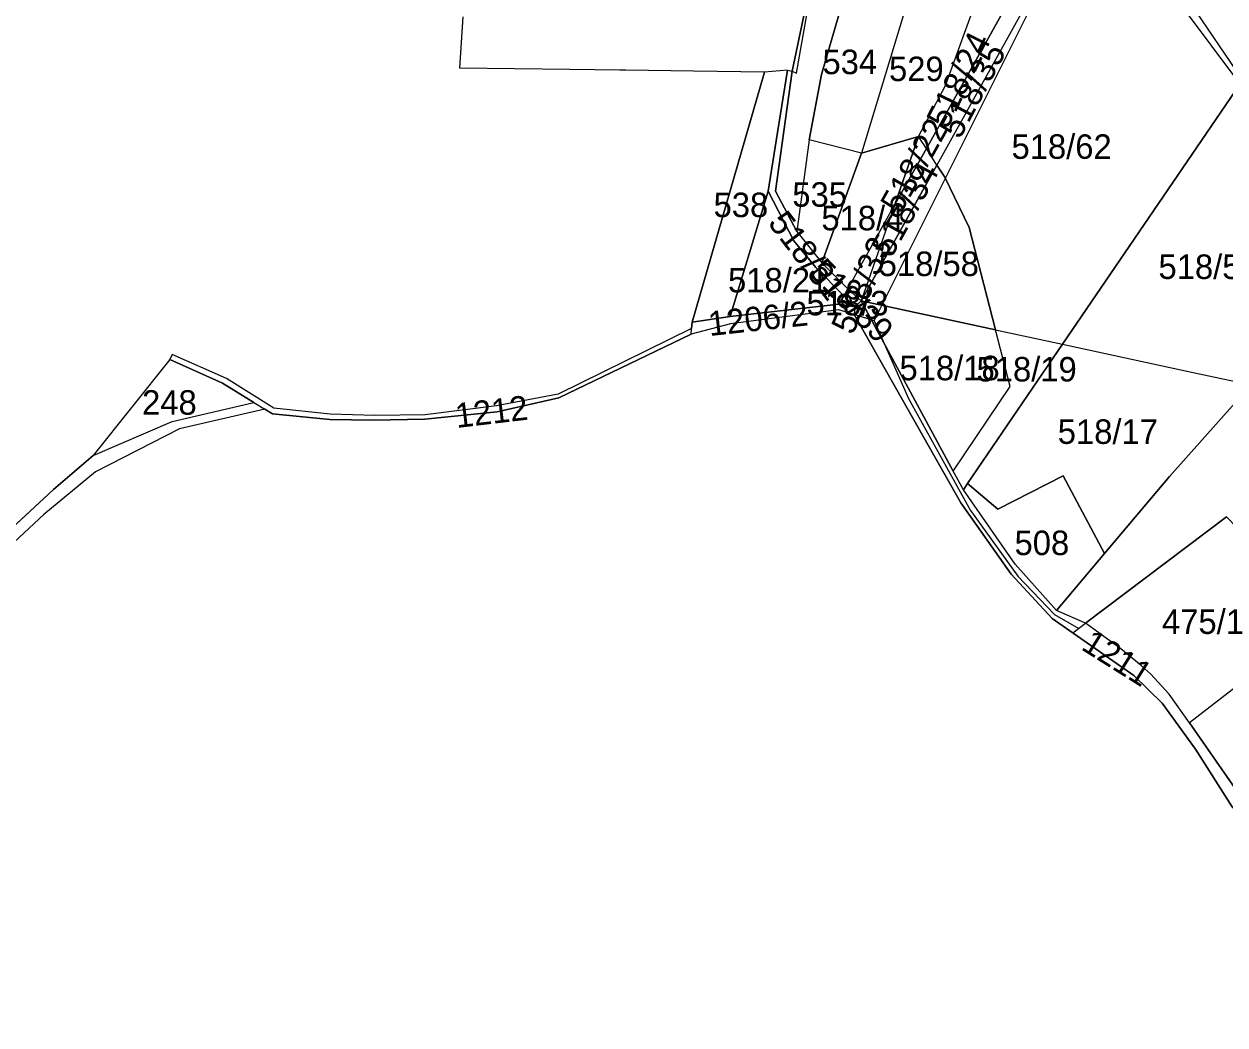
# Model space of a CAD drawing. Extents: x -623250 to -619626, y -1079612 to -1075424.
# Drawn here: x -622012.8 to -621522.6, y -1076398.7 to -1075990.1 of the extents above; entities that cross this region are included whole.
import ezdxf

# ---------------------------------------------------------------- set-up
doc = ezdxf.new("R2010")
doc.units = 0
for name, color, linetype in [('Cestní síť', 7, 'Continuous'), ('Hranice převzatá (k_ú_Džbánov - vnitřní obvod)', 7, 'Continuous'), ('Hranice šetřená (k_ú_Džbánov - vnitřní obvod)', 7, 'Continuous'), ('Hranice šetřená (k_ú_Lhůta)', 7, 'Continuous'), ('Katastrální hranice', 7, 'Continuous'), ('Parcela nároku', 7, 'Continuous'), ('Parcelní číslo', 7, 'Continuous')]:
    doc.layers.add(name, color=color, linetype=linetype)

msp = doc.modelspace()

# ---------------------------------------------------------------- linework, layer by layer
at = {"layer": 'Cestní síť'}
for p, q in [((-621665.74, -1076111.23), (-621600.76, -1075981.22)), ((-621665.74, -1076111.23), (-621673.97, -1076108.64)), ((-621665.74, -1076111.23), (-621651.81, -1076142.96)), ((-621651.81, -1076142.96), (-621626.41, -1076188.75)), ((-621626.41, -1076188.75), (-621607.17, -1076215.47)), ((-621607.17, -1076215.47), (-621592.15, -1076231.16)), ((-621592.15, -1076231.16), (-621582.27, -1076236.81))]:
    msp.add_line(p, q, dxfattribs=at)
at = {"layer": 'Hranice převzatá (k_ú_Džbánov - vnitřní obvod)'}
msp.add_line((-621579.54, -1076234.75), (-621521.93, -1076191.24), dxfattribs=at)
at = {"layer": 'Hranice šetřená (k_ú_Džbánov - vnitřní obvod)'}
msp.add_line((-621584.74, -1076238.67), (-621579.54, -1076234.75), dxfattribs=at)
for points in [[(-621701.14, -1076008.97), (-621705.83, -1076037.79), (-621708.98, -1076058.37)], [(-621708.98, -1076058.37), (-621724.51, -1076109.49), (-621680.13, -1076104.47), (-621673.69, -1076105.55), (-621673.97, -1076108.64), (-621630.46, -1076185.6), (-621609.84, -1076214.68), (-621593.16, -1076232.82), (-621584.74, -1076238.67)]]:
    msp.add_lwpolyline(points, dxfattribs=at)
at = {"layer": 'Hranice šetřená (k_ú_Lhůta)'}
msp.add_lwpolyline([(-621701.14, -1076008.97), (-621710.46, -1076009.76), (-621739.54, -1076009.39), (-621767.16, -1076009.03), (-621769.58, -1076009), (-621790, -1076008.74), (-621834.94, -1076008.16), (-621833.53, -1075987.21)], dxfattribs=at)
at = {"layer": 'Katastrální hranice'}
for p, q in [((-621699.27, -1076009.43), (-621694.26, -1075985.42)), ((-621701.14, -1076008.97), (-621699.27, -1076009.43)), ((-621740.11, -1076111.84), (-621710.46, -1076009.76)), ((-621740.11, -1076111.84), (-621740.31, -1076114.41)), ((-621724.51, -1076109.49), (-621740.11, -1076111.84)), ((-621740.31, -1076114.41), (-621794.7, -1076141.27)), ((-621952.33, -1076124.99), (-621953.2, -1076127.1)), ((-621930.18, -1076134.79), (-621952.33, -1076124.99)), ((-621953.2, -1076127.1), (-621984.49, -1076166.29)), ((-621910.78, -1076146.98), (-621930.18, -1076134.79)), ((-621794.7, -1076141.27), (-621819.91, -1076145.98)), ((-621819.91, -1076145.98), (-621849.01, -1076149.63)), ((-621887.74, -1076149.33), (-621910.78, -1076146.98)), ((-621869.57, -1076149.96), (-621887.74, -1076149.33)), ((-621849.01, -1076149.63), (-621869.57, -1076149.96)), ((-621984.49, -1076166.29), (-622000.68, -1076180.18)), ((-622000.68, -1076180.18), (-622004.68, -1076183.87)), ((-622004.68, -1076183.87), (-622028.57, -1076205.91))]:
    msp.add_line(p, q, dxfattribs=at)
at = {"layer": 'Parcela nároku'}
for points in [[(-621677.16, -1075938.77), (-621669.03, -1075905.99), (-621661.84, -1075875.52), (-621653.26, -1075841.71), (-621642.6, -1075846.09), (-621671.52, -1075956.38), (-621687.29, -1076010.68), (-621692.26, -1076037.47), (-621697.36, -1076074.78), (-621705.99, -1076058.35), (-621699.27, -1076009.43), (-621697.44, -1076010.13), (-621693.08, -1075985.55)], [(-621677.16, -1075938.77), (-621669.03, -1075905.99), (-621661.84, -1075875.52), (-621653.26, -1075841.71), (-621654.85, -1075841.32), (-621663.37, -1075875.61), (-621671.16, -1075905.79), (-621679.04, -1075938.37), (-621694.26, -1075985.42), (-621699.27, -1076009.43), (-621697.44, -1076010.13), (-621693.08, -1075985.55)], [(-621472.62, -1075918.25), (-621485.69, -1075912.93), (-621495.86, -1075927.86), (-621514.97, -1075955.26), (-621534.76, -1075984.62), (-621517.78, -1076009.64), (-621456.09, -1075922.16)], [(-621576.7, -1075927.91), (-621534.76, -1075984.62), (-621517.78, -1076009.64), (-621518.94, -1076011.09), (-621537.5, -1075986.45), (-621578.42, -1075931.34)], [(-621687.29, -1076010.68), (-621671.52, -1075956.38), (-621648.97, -1075968.24), (-621650.27, -1075974.59), (-621670.89, -1076042.89), (-621692.26, -1076037.47)], [(-621650.27, -1075974.59), (-621670.89, -1076042.89), (-621647.61, -1076036.08), (-621636.68, -1076015.27), (-621625.13, -1075983.37)], [(-621606.45, -1075987.13), (-621640.15, -1076047.68), (-621636.92, -1076052.7), (-621627.06, -1076073.15), (-621616.2, -1076114.93), (-621588.86, -1076120.82), (-621516.33, -1076014.56), (-621518.94, -1076011.09), (-621537.5, -1075986.45), (-621548.93, -1075982.87), (-621569.62, -1075978.95), (-621591.68, -1075979.27), (-621603.21, -1075980.68)], [(-621647.61, -1076036.08), (-621636.68, -1076015.27), (-621625.13, -1075983.37), (-621611.41, -1075981.69), (-621613.39, -1075985.63), (-621644.47, -1076040.97)], [(-621611.41, -1075981.69), (-621603.21, -1075980.68), (-621606.45, -1075987.13), (-621640.15, -1076047.68), (-621644.47, -1076040.97), (-621613.39, -1075985.63)], [(-621705.83, -1076037.79), (-621701.14, -1076008.97), (-621710.46, -1076009.76), (-621740.11, -1076111.84), (-621724.51, -1076109.49), (-621708.98, -1076058.37)], [(-621708.98, -1076058.37), (-621705.83, -1076037.79), (-621701.14, -1076008.97), (-621699.27, -1076009.43), (-621705.99, -1076058.35), (-621697.36, -1076074.78), (-621687.1, -1076087.57), (-621676.52, -1076098.17), (-621678.19, -1076101.02), (-621689.51, -1076089.49), (-621698.61, -1076078.63)], [(-621504.06, -1076030.65), (-621516.33, -1076014.56), (-621588.86, -1076120.82), (-621537.46, -1076131.9), (-621511.86, -1076137.39), (-621463.15, -1076082.7), (-621465.66, -1076079.43), (-621472.44, -1076070.87), (-621480.53, -1076060.36), (-621490.93, -1076047.62)], [(-621692.26, -1076037.47), (-621697.36, -1076074.78), (-621687.1, -1076087.57), (-621670.89, -1076042.89)], [(-621647.61, -1076036.08), (-621670.89, -1076042.89), (-621687.1, -1076087.57), (-621676.52, -1076098.17), (-621657.28, -1076063.78)], [(-621647.61, -1076036.08), (-621657.28, -1076063.78), (-621644.47, -1076040.97)], [(-621657.28, -1076063.78), (-621671.01, -1076103.12), (-621640.15, -1076047.68), (-621644.47, -1076040.97)], [(-621640.15, -1076047.68), (-621671.01, -1076103.12), (-621616.2, -1076114.93), (-621627.06, -1076073.15), (-621636.92, -1076052.7)], [(-621724.51, -1076109.49), (-621708.98, -1076058.37), (-621698.61, -1076078.63), (-621689.51, -1076089.49), (-621678.19, -1076101.02), (-621680.13, -1076104.47)], [(-621676.52, -1076098.17), (-621657.28, -1076063.78), (-621671.01, -1076103.12)], [(-621680.13, -1076104.47), (-621678.19, -1076101.02), (-621673.69, -1076105.55)], [(-621678.19, -1076101.02), (-621676.52, -1076098.17), (-621671.01, -1076103.12), (-621673.69, -1076105.55)], [(-621680.13, -1076104.47), (-621673.69, -1076105.55), (-621673.97, -1076108.64), (-621680.23, -1076106.84), (-621724.41, -1076112.53), (-621740.51, -1076116.66), (-621740.31, -1076114.41), (-621740.11, -1076111.84), (-621724.51, -1076109.49)], [(-621608.24, -1076210.58), (-621629.35, -1076180.25), (-621633.46, -1076172.64), (-621671.01, -1076103.12), (-621673.69, -1076105.55), (-621673.97, -1076108.64), (-621630.46, -1076185.6), (-621609.84, -1076214.68), (-621593.16, -1076232.82), (-621559.82, -1076255.99), (-621548.19, -1076267.39), (-621534.67, -1076286.18), (-621519.6, -1076309.69), (-621443.92, -1076376.02), (-621445.95, -1076368.04), (-621515.23, -1076306.72), (-621537.06, -1076275.42), (-621545.36, -1076263.71), (-621552.94, -1076255.31), (-621556.59, -1076252.07), (-621565.07, -1076245.21), (-621579.54, -1076234.75), (-621591.29, -1076229.48)], [(-621610.2, -1076138.04), (-621616.2, -1076114.93), (-621671.01, -1076103.12), (-621633.46, -1076172.64)], [(-621794.7, -1076141.27), (-621819.91, -1076145.98), (-621849.01, -1076149.63), (-621869.57, -1076149.96), (-621887.74, -1076149.33), (-621910.78, -1076146.98), (-621930.18, -1076134.79), (-621952.33, -1076124.99), (-621953.2, -1076127.1), (-621931.71, -1076136.76), (-621919.01, -1076144.56), (-621914.42, -1076147.38), (-621911.39, -1076149.25), (-621887.97, -1076151.54), (-621870.23, -1076151.84), (-621849.17, -1076151.4), (-621819.7, -1076148.36), (-621794.41, -1076142.67), (-621740.51, -1076116.66), (-621740.31, -1076114.41)], [(-621616.2, -1076114.93), (-621588.86, -1076120.82), (-621627.64, -1076177.74), (-621629.35, -1076180.25), (-621633.46, -1076172.64), (-621610.2, -1076138.04)], [(-621588.86, -1076120.82), (-621537.46, -1076131.9), (-621511.86, -1076137.39), (-621545.21, -1076174.84), (-621571.76, -1076206.32), (-621588.69, -1076174.51), (-621615.24, -1076188.22), (-621627.64, -1076177.74)], [(-621931.71, -1076136.76), (-621953.2, -1076127.1), (-621984.49, -1076166.29), (-621952.25, -1076152.32), (-621919.01, -1076144.56)], [(-621545.21, -1076174.84), (-621511.86, -1076137.39), (-621411.38, -1076157.52), (-621448.91, -1076195.83), (-621481.81, -1076232.64), (-621521.93, -1076191.24), (-621579.54, -1076234.75), (-621591.29, -1076229.48), (-621571.76, -1076206.32)], [(-621629.35, -1076180.25), (-621627.64, -1076177.74), (-621615.24, -1076188.22), (-621588.69, -1076174.51), (-621571.76, -1076206.32), (-621591.29, -1076229.48), (-621608.24, -1076210.58)], [(-621579.54, -1076234.75), (-621521.93, -1076191.24), (-621481.81, -1076232.64), (-621537.06, -1076275.42), (-621545.36, -1076263.71), (-621552.94, -1076255.31), (-621556.59, -1076252.07), (-621565.07, -1076245.21)], [(-621468.08, -1076261.86), (-621481.81, -1076232.64), (-621537.06, -1076275.42), (-621515.23, -1076306.72), (-621445.95, -1076368.04), (-621456.14, -1076335.71), (-621452.8, -1076306.94), (-621458.77, -1076289.32)]]:
    msp.add_lwpolyline(points, close=True, dxfattribs=at)
for points in [[(-621433.49, -1076423.69), (-621443.92, -1076376.02), (-621519.6, -1076309.69), (-621534.67, -1076286.18), (-621548.19, -1076267.39), (-621559.82, -1076255.99), (-621593.16, -1076232.82), (-621609.84, -1076214.68), (-621630.46, -1076185.6), (-621673.97, -1076108.64), (-621680.23, -1076106.84), (-621724.41, -1076112.53), (-621740.51, -1076116.66), (-621794.41, -1076142.67), (-621819.7, -1076148.36), (-621849.17, -1076151.4), (-621870.23, -1076151.84), (-621887.97, -1076151.54), (-621911.39, -1076149.25), (-621914.42, -1076147.38), (-621949.27, -1076155.42), (-621983.55, -1076172.97), (-622004.66, -1076190.4), (-622057.42, -1076239.51)], [(-622028.57, -1076205.91), (-622004.68, -1076183.87), (-622000.68, -1076180.18), (-621984.49, -1076166.29), (-621952.25, -1076152.32), (-621919.01, -1076144.56), (-621914.42, -1076147.38), (-621949.27, -1076155.42), (-621983.55, -1076172.97), (-622004.66, -1076190.4), (-622057.42, -1076239.51)]]:
    msp.add_lwpolyline(points, dxfattribs=at)

# ---------------------------------------------------------------- texts
at = {"layer": 'Parcelní číslo'}
for s, rotation, p in [('518/24', 63.8964, (-621635.92, -1076033.43)), ('518/35', 62.0314, (-621630.82, -1076037.53)), ('518/22', 60.7717, (-621655.04, -1076068.18)), ('518/34', 61.185, (-621658.73, -1076085.98)), ('518/31', 307.557, (-621709.45, -1076071.43)), ('518/33', 66.6549, (-621674.48, -1076117.41)), ('518/39', 314.4374, (-621692.8, -1076091.83)), ('1206/2', 6.2226, (-621732.95, -1076117.51)), ('1212', 6.6869, (-621836.17, -1076155.03)), ('1211', 327.8882, (-621581.73, -1076245.19))]:
    msp.add_text(s, height=10, rotation=rotation, dxfattribs=at).set_placement(p)
for s, p in [('534', (-621686.87, -1076010.6)), ('529', (-621659.7, -1076013.43)), ('518/62', (-621609.71, -1076045.16)), ('535', (-621699.18, -1076064.71)), ('538', (-621731.32, -1076068.96)), ('518/4', (-621687.31, -1076074.34)), ('518/58', (-621663.92, -1076093)), ('518/57', (-621549.72, -1076094.2)), ('518/21', (-621725.41, -1076099.69)), ('518/3', (-621693.38, -1076109.05)), ('518/18', (-621655.44, -1076135.54)), ('518/19', (-621623.98, -1076136.04)), ('248', (-621964.58, -1076149.59)), ('518/17', (-621590.84, -1076161.51)), ('508', (-621608.47, -1076206.91)), ('475/1', (-621548.3, -1076239.09))]:
    msp.add_text(s, height=10, dxfattribs=at).set_placement(p)

doc.saveas('drawing.dxf')
